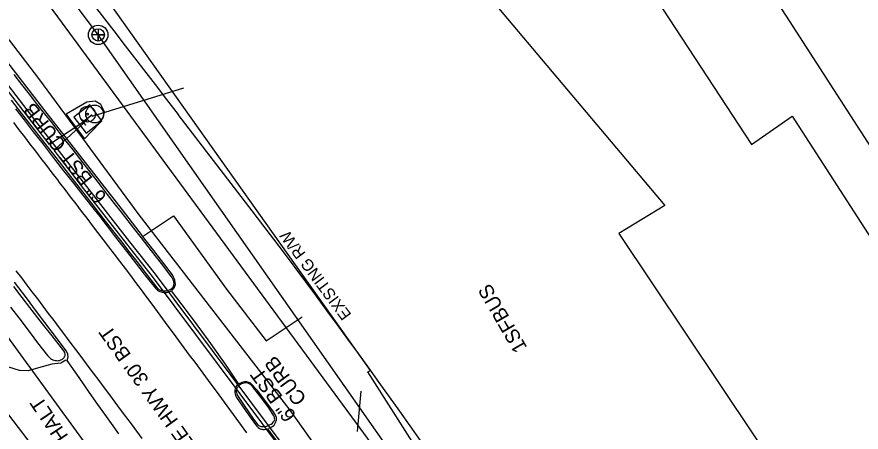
# Model space of a CAD drawing. Extents: x 472260 to 482161, y 489063 to 507124.
# Drawn here: x 474111.5 to 474345.4, y 505593.9 to 505708.9 of the extents above; entities that cross this region are included whole.
import ezdxf

# ---------------------------------------------------------------- set-up
doc = ezdxf.new("R2010")
doc.units = 0
for name, color, linetype in [('Exist Drainage Structure Manhole CELL', 7, 'Continuous'), ('Exist Roads Change in Surface', 7, 'Continuous'), ('Exist Structure Minor Drop Inlet Cogo Elevation', 7, 'Continuous'), ('Exist Structure Minor Pipes CMP 15 Inch Cogo Point CELL', 7, 'Continuous'), ('Exist Structure Minor Pipes CMP 66 Inch Cogo Point CELL', 7, 'Continuous'), ('Exist Utilities Water Meter CELL', 7, 'Continuous'), ('Prop Drainage Structure Box Number Symbol CELL', 7, 'Continuous'), ('Prop Drainage Structure Catch Basin Convert From Junction Box Label', 7, 'Continuous'), ('Prop Drainage Structure Catch Basin Grate 840 03E CELL', 7, 'Continuous'), ('Prop Drainage Structure Drop Inlet Grate 2 Narrow Slots and Sag Grates 840 24 CELL', 7, 'Continuous'), ('Prop Drainage Structure Drop Inlet Grate 2 Wide Slots and Sag Grates 840 22 Label', 7, 'Continuous'), ('Prop Drainage Structure Junction Box with Manhole TB Label', 7, 'Continuous'), ('Prop Drainage Structure Outlet Berm Ditch 850 10 CELL', 7, 'Continuous'), ('Prop Drainage Structure Pipe Collar Label', 7, 'Continuous'), ('Prop Drainage Structure Pipe CSP 60in Label', 7, 'Continuous'), ('Prop Drainage Structure Pipe RCP 18in Class III', 7, 'Continuous'), ('Prop Drainage Structure Pipe RCP 24in Class III Label', 7, 'Continuous'), ('Prop Drainage Structure Pipe Stub Out CELL', 7, 'Continuous'), ('Prop Earthen Structure Ditch Flow Line', 7, 'Continuous'), ('Prop Earthen Structure False Sump CELL', 7, 'Continuous'), ('Prop Erosion Rip Rap Class B', 7, 'Continuous'), ('Prop SS Fill Line', 7, 'Continuous')]:
    doc.layers.add(name, color=color, linetype=linetype)

msp = doc.modelspace()

# ---------------------------------------------------------------- linework, layer by layer
at = {"layer": 'Exist Drainage Structure Manhole CELL'}
msp.add_lwpolyline([(474133.98, 505705.67), (474133.98, 505702.25), (474133.98, 505703.96), (474135.7, 505703.96), (474132.27, 505703.96)], dxfattribs=at)
for radius in [2.69, 1.71]:
    msp.add_circle((474133.98, 505703.96), radius, dxfattribs=at)
at = {"layer": 'Exist Structure Minor Drop Inlet Cogo Elevation'}
msp.add_line((474176.64, 505655.2), (474156.19, 505681.9), dxfattribs=at)
for centre, radius, start, end in [((466857.69, 500090.63), 9194.05, 37.455153, 38.079327), ((472721.75, 504540.63), 1832.75, 27.59346, 37.45515), ((472721.75, 504540.63), 1732.75, 27.59346, 37.45515)]:
    msp.add_arc(centre, radius, start, end, dxfattribs=at)
at = {"layer": 'Exist Structure Minor Pipes CMP 66 Inch Cogo Point CELL'}
msp.add_lwpolyline([(474278.58, 505374.8), (474242.99, 505435.07), (474225.31, 505460.98), (474207.4, 505482.48), (474179.47, 505519.77), (474165.39, 505540.76), (474155.52, 505555.18), (474150.72, 505562.5), (474129.42, 505592.08), (474109.73, 505619.28), (474092.34, 505642.57), (474066.77, 505672.84), (474039.3, 505705.23), (474024.73, 505724.57), (473994.86, 505762.88), (473960.5, 505802.78), (473941.72, 505822.58), (473927.58, 505838.59), (473921.44, 505846.02), (473887.79, 505882.78)], dxfattribs=at)
at = {"layer": 'Exist Utilities Water Meter CELL'}
for points in [[(474381.37, 505310.5), (474291.41, 505479.61), (474133.98, 505703.96), (474005.76, 505875.11), (474005.76, 505875.11)], [(474501.91, 504874.63), (474486.82, 505012.65), (474381.37, 505310.5), (474319.34, 505287.05), (474214.67, 505460.4), (474099.38, 505611.49), (473990.81, 505760.98)]]:
    msp.add_lwpolyline(points, dxfattribs=at)
at = {"layer": 'Prop Drainage Structure Box Number Symbol CELL'}
for points in [[(474109.84, 505685.85), (474112.62, 505682.27), (474115.62, 505678.43), (474118.82, 505674.32), (474122.23, 505669.94), (474125.68, 505665.51), (474129, 505661.25), (474132.2, 505657.14), (474135.27, 505653.2), (474137.99, 505649.7), (474140.15, 505646.93), (474142.79, 505643.54), (474144.68, 505641.11), (474147.32, 505637.7), (474150.54, 505633.6), (474150.66, 505633.5), (474150.79, 505633.41), (474150.95, 505633.32), (474151.12, 505633.24), (474151.3, 505633.17), (474151.51, 505633.12), (474151.96, 505633.04), (474152.46, 505633.01), (474152.97, 505633.06), (474153.23, 505633.1), (474153.48, 505633.18), (474153.72, 505633.27), (474153.96, 505633.4), (474154.35, 505633.65), (474154.49, 505633.78), (474154.6, 505633.9), (474154.76, 505634.14), (474154.82, 505634.27), (474154.88, 505634.39), (474154.93, 505634.53), (474154.96, 505634.66), (474154.99, 505634.8), (474155, 505634.95), (474155.01, 505635.09), (474155, 505635.23), (474154.99, 505635.37), (474154.93, 505635.64), (474154.85, 505635.91), (474154.61, 505636.45), (474154.42, 505636.8), (474151.51, 505640.63), (474148.76, 505644.13), (474145.96, 505647.69), (474143.85, 505650.4), (474140.4, 505654.84), (474138.52, 505657.25), (474136.61, 505659.73), (474134.65, 505662.27), (474132.68, 505664.82), (474130.76, 505667.31), (474128.87, 505669.74), (474127.02, 505672.12), (474125.15, 505674.51), (474123.21, 505676.98), (474121.2, 505679.54), (474119.13, 505682.18), (474117.02, 505684.86), (474114.91, 505687.55), (474112.79, 505690.24), (474110.68, 505692.93)], [(474109.71, 505628.47), (474111.96, 505625.55), (474115.14, 505621.35), (474117.21, 505618.58), (474119.98, 505615.06), (474120.42, 505614.6), (474120.75, 505614.3), (474121.05, 505614.1), (474121.38, 505613.93), (474121.73, 505613.81), (474122.11, 505613.73), (474122.48, 505613.68), (474122.8, 505613.66), (474123.07, 505613.67), (474123.29, 505613.71), (474123.48, 505613.78), (474123.67, 505613.87), (474123.87, 505613.98), (474124.06, 505614.11), (474124.25, 505614.25), (474124.4, 505614.4), (474124.54, 505614.55), (474124.64, 505614.71), (474124.79, 505614.98), (474124.84, 505615.09), (474124.87, 505615.17), (474124.88, 505615.27), (474124.87, 505615.38), (474124.84, 505615.53), (474124.79, 505615.7), (474124.71, 505615.89), (474124.46, 505616.36), (474121.2, 505620.59), (474118.58, 505623.91), (474115.07, 505628.41), (474112.95, 505631.16), (474110.59, 505634.25)]]:
    msp.add_lwpolyline(points, dxfattribs=at)
msp.add_lwpolyline([(474182.89, 505597.45), (474182.88, 505597.63), (474182.85, 505597.8), (474182.81, 505597.98), (474182.75, 505598.17), (474182.64, 505598.41), (474181.25, 505600.61), (474179.19, 505603.42), (474177.04, 505606.15), (474176.29, 505606.97), (474176.05, 505607.16), (474175.85, 505607.27), (474175.64, 505607.37), (474175.41, 505607.44), (474175.17, 505607.49), (474174.93, 505607.52), (474174.71, 505607.53), (474174.5, 505607.52), (474174.31, 505607.47), (474173.98, 505607.36), (474173.69, 505607.24), (474173.41, 505607.07), (474173.1, 505606.85), (474172.94, 505606.71), (474172.8, 505606.57), (474172.67, 505606.42), (474172.56, 505606.27), (474172.47, 505606.11), (474172.39, 505605.95), (474172.33, 505605.78), (474172.29, 505605.62), (474172.25, 505605.29), (474172.25, 505605.14), (474172.26, 505605), (474172.28, 505604.85), (474172.38, 505604.5), (474172.46, 505604.3), (474172.6, 505604), (474174.41, 505601.2), (474177.06, 505597.43), (474177.98, 505596.22), (474178.26, 505595.91), (474178.47, 505595.72), (474178.68, 505595.58), (474178.88, 505595.47), (474179.07, 505595.42), (474179.27, 505595.39), (474179.5, 505595.38), (474180.06, 505595.4), (474180.36, 505595.45), (474180.65, 505595.51), (474180.94, 505595.6), (474181.47, 505595.84), (474181.91, 505596.1), (474182.26, 505596.38), (474182.54, 505596.67), (474182.66, 505596.81), (474182.76, 505596.96), (474182.84, 505597.12), (474182.88, 505597.28)], close=True, dxfattribs=at)
at = {"layer": 'Prop Drainage Structure Catch Basin Convert From Junction Box Label'}
for p, q in [((474131.14, 505680.59), (474120.5, 505673.56)), ((474121.76, 505671.96), (474131.14, 505680.59)), ((474187.37, 505587.41), (474149.83, 505637.6)), ((474186.54, 505586.84), (474149.05, 505636.98))]:
    msp.add_line(p, q, dxfattribs=at)
for points in [[(474119.31, 505676.67), (474117.37, 505679.17), (474102.95, 505697.84), (474097.1, 505705.53)], [(474120.5, 505673.56), (474116.58, 505678.56), (474102.16, 505697.23), (474096.31, 505704.92)], [(474149.83, 505637.6), (474142.74, 505646.62), (474130.8, 505661.93), (474119.31, 505676.67)], [(474149.05, 505636.98), (474141.95, 505646), (474130.01, 505661.32), (474121.76, 505671.96)]]:
    msp.add_lwpolyline(points, dxfattribs=at)
at = {"layer": 'Prop Drainage Structure Catch Basin Grate 840 03E CELL'}
msp.add_line((474132.34, 505681.43), (474157.72, 505689.29), dxfattribs=at)
at = {"layer": 'Prop Drainage Structure Drop Inlet Grate 2 Narrow Slots and Sag Grates 840 24 CELL'}
for points in [[(474175.13, 505593.63), (474173.67, 505595.66), (474172.22, 505597.7), (474170.77, 505599.73), (474169.74, 505601.16), (474168.26, 505603.17), (474166.77, 505605.18), (474165.28, 505607.19), (474163.8, 505609.19), (474162.31, 505611.2), (474160.82, 505613.21), (474159.33, 505615.22), (474157.85, 505617.23), (474156.36, 505619.24), (474154.87, 505621.25), (474153.38, 505623.26), (474151.9, 505625.26), (474150.41, 505627.27), (474148.92, 505629.28), (474147.44, 505631.29), (474145.95, 505633.3), (474144.46, 505635.31), (474143.03, 505637.23), (474141.52, 505639.22), (474140, 505641.21), (474138.48, 505643.19), (474136.96, 505645.18), (474135.45, 505647.16), (474133.93, 505649.15), (474132.41, 505651.14), (474130.89, 505653.12), (474129.38, 505655.11), (474127.86, 505657.09), (474126.34, 505659.08), (474124.82, 505661.07), (474123.3, 505663.05), (474122.76, 505663.76), (474121.24, 505665.74), (474119.72, 505667.73), (474118.2, 505669.71), (474116.68, 505671.69), (474115.15, 505673.68), (474113.63, 505675.66), (474112.11, 505677.64), (474110.59, 505679.63)], [(474111.19, 505638.6), (474112.71, 505636.61), (474114.22, 505634.62), (474115.64, 505632.75), (474117.14, 505630.76), (474118.65, 505628.76), (474120.15, 505626.76), (474121.66, 505624.77), (474123.16, 505622.77), (474124.66, 505620.78), (474126.17, 505618.78), (474127.67, 505616.79), (474129.18, 505614.79), (474130.68, 505612.79), (474131.14, 505612.18), (474132.64, 505610.18), (474134.13, 505608.17), (474135.62, 505606.17), (474137.11, 505604.16), (474138.6, 505602.16), (474140.1, 505600.15), (474141.59, 505598.15), (474143.08, 505596.14), (474144.57, 505594.14), (474146.06, 505592.13)]]:
    msp.add_lwpolyline(points, dxfattribs=at)
at = {"layer": 'Prop Drainage Structure Junction Box with Manhole TB Label'}
msp.add_lwpolyline([(474381.02, 505310.5), (474291.37, 505479.61), (474026.4, 505840.1)], dxfattribs=at)
at = {"layer": 'Prop Drainage Structure Pipe Collar Label'}
msp.add_circle((474132.99, 505682.03), 2.46, dxfattribs=at)
at = {"layer": 'Prop Drainage Structure Pipe CSP 60in Label'}
msp.add_lwpolyline([(474392.1, 505245.46), (474380.86, 505276.18), (474354.94, 505340.11), (474327.71, 505395.86), (474296.04, 505455.14), (474273.37, 505478.89), (474253.65, 505500.46), (474222.08, 505550.73), (474187.17, 505599.98), (474145.38, 505654.12), (474117.51, 505691.82), (474095.45, 505720.67), (474052.39, 505777.8), (474029.11, 505806.95), (473993.12, 505857.26), (473950.19, 505912.29)], dxfattribs=at)
at = {"layer": 'Prop Drainage Structure Pipe RCP 18in Class III'}
msp.add_lwpolyline([(474146.25, 505648.25), (474140.76, 505655.46), (474119.23, 505683), (474107.74, 505697.85), (474107.74, 505697.85), (474097.02, 505711.2), (474096.21, 505711.62), (474095.17, 505711.89), (474094.56, 505711.77), (474093.79, 505711.47)], dxfattribs=at)
at = {"layer": 'Prop Drainage Structure Pipe RCP 24in Class III Label'}
for radius in [2.18, 0.24]:
    msp.add_circle((474131.01, 505681.98), radius, dxfattribs=at)
at = {"layer": 'Prop Drainage Structure Pipe Stub Out CELL'}
for points in [[(474111.05, 505683.45), (474113.45, 505680.39), (474116, 505677.12), (474118.7, 505673.66), (474121.55, 505669.99), (474124.41, 505666.32), (474127.13, 505662.85), (474129.7, 505659.57), (474132.13, 505656.49), (474134.4, 505653.6), (474136.5, 505650.9), (474138.44, 505648.4), (474141.81, 505643.99), (474144.57, 505640.4), (474146.73, 505637.64), (474149.88, 505633.73), (474150.15, 505633.45), (474150.42, 505633.23), (474150.74, 505633), (474151.07, 505632.83), (474151.41, 505632.7), (474151.76, 505632.61), (474152.13, 505632.56), (474152.5, 505632.55), (474152.89, 505632.58), (474153.27, 505632.64), (474153.66, 505632.74), (474153.85, 505632.82), (474154.05, 505632.91), (474154.24, 505633.03), (474157.15, 505629.17), (474160.05, 505625.31), (474162.57, 505621.87), (474165.09, 505618.43), (474169.36, 505612.38), (474172.85, 505607.16), (474172.35, 505606.69), (474172.19, 505606.5), (474172.04, 505606.19), (474171.93, 505605.87), (474171.86, 505605.51), (474171.82, 505605.16), (474171.84, 505604.81), (474171.91, 505604.46), (474172.1, 505603.84), (474172.33, 505603.44), (474175.63, 505598.65), (474177.86, 505595.61), (474178.13, 505595.32), (474178.36, 505595.11), (474178.55, 505594.98), (474178.91, 505594.82), (474179.27, 505594.7), (474179.45, 505594.65), (474179.64, 505594.63), (474179.83, 505594.62), (474180.03, 505594.63), (474180.44, 505594.69), (474180.86, 505594.81), (474183.56, 505591.18)], [(474139.67, 505593.36), (474137.64, 505596.24), (474135.83, 505598.81), (474133.9, 505601.56), (474131.51, 505604.96), (474128.67, 505609.03), (474125.37, 505613.75), (474125.56, 505614.34), (474125.62, 505614.57), (474125.64, 505614.77), (474125.63, 505614.95), (474125.62, 505615.12), (474125.58, 505615.3), (474125.54, 505615.49), (474125.45, 505615.7), (474125.08, 505616.37), (474122.43, 505620.02), (474119.19, 505624.25), (474116.88, 505627.31), (474114.08, 505631.05), (474110.79, 505635.46)]]:
    msp.add_lwpolyline(points, dxfattribs=at)
at = {"layer": 'Prop Earthen Structure Ditch Flow Line'}
for points in [[(474125.02, 505613.8), (474123.59, 505612.99), (474123.59, 505612.99), (474121.14, 505612.69), (474117.47, 505611.67), (474114.56, 505610.87), (474112.21, 505610.96), (474109.19, 505611.86), (474106.68, 505613.03), (474103.52, 505615.31), (474096.18, 505628.35), (474084.47, 505647.68), (474067.79, 505674.48), (474065.12, 505679.41), (474064.33, 505682.77), (474064.11, 505685.49), (474064.33, 505686.99), (474064.78, 505688.06)], [(474125.77, 505681.04), (474130.23, 505675.18), (474134.38, 505679.47), (474135.42, 505681.19), (474135.7, 505682.64), (474134.73, 505684.68), (474133.13, 505685.6), (474130.88, 505685.28), (474125.14, 505681.97), (474125.77, 505681.04)], [(474146.51, 505648.3), (474154.87, 505653.81), (474169.53, 505633.44), (474180.51, 505619.14), (474190.54, 505625.79)], [(474154.36, 505633.15), (474155.08, 505633.88), (474155.44, 505634.76), (474155.25, 505635.99), (474154.54, 505637.45), (474149.36, 505644.17), (474146.31, 505648.17)], [(474181.25, 505594.94), (474182.06, 505595.34), (474182.75, 505595.82), (474183.16, 505596.49), (474183.41, 505597.23), (474183.37, 505597.9), (474183.07, 505598.74), (474182.35, 505599.75), (474178.15, 505605.38), (474176.14, 505607.54), (474174.92, 505607.87), (474173.82, 505607.65), (474172.95, 505607.21)], [(474205.8, 505594.07), (474206.9, 505605.19)]]:
    msp.add_lwpolyline(points, dxfattribs=at)
at = {"layer": 'Prop Erosion Rip Rap Class B'}
msp.add_line((474131.14, 505680.59), (474131.14, 505680.59), dxfattribs=at)
msp.add_lwpolyline([(474135.04, 505680.15), (474131.63, 505684.59), (474127.2, 505681.18), (474130.61, 505676.74), (474135.04, 505680.15)], dxfattribs=at)
at = {"layer": 'Prop SS Fill Line'}
for points in [[(474369.24, 505402.25), (474338.09, 505448.95), (474339.84, 505449.89), (474323.28, 505473.66), (474314.66, 505468.32), (474294.33, 505500.28), (474283.39, 505493.14), (474208.69, 505610.55), (474209.41, 505610.93), (474118.15, 505739.6), (474113.82, 505735.23), (474052.35, 505815.03), (474060.71, 505821.02), (474047.42, 505839.5), (474043.83, 505836.91), (474028.96, 505858.42), (474207.92, 505980.95)], [(474199.88, 505895.23), (474123.06, 505843.35), (474175.61, 505787.15), (474177.92, 505789.46), (474220.55, 505743.36), (474219.16, 505742.06), (474290.98, 505656.67), (474278.28, 505648.94), (474334.42, 505564.89), (474348.47, 505573.74)]]:
    msp.add_lwpolyline(points, dxfattribs=at)
msp.add_lwpolyline([(474417.46, 505524.59), (474402.91, 505587.96), (474233.04, 505851.31), (474214.79, 505838.97), (474212.97, 505842.38), (474209.94, 505840.65), (474212.23, 505837.31), (474208.1, 505834.75), (474264.72, 505748.28), (474265.91, 505748.72), (474314.97, 505673.6), (474326.24, 505681.39), (474368.17, 505616.48), (474364.83, 505614.55), (474371.37, 505604.12), (474374.66, 505606.01), (474388.97, 505583.41), (474401.3, 505521.6)], close=True, dxfattribs=at)

# ---------------------------------------------------------------- texts
at = {"layer": 'Exist Roads Change in Surface'}
msp.add_text('ASPHALT', height=4, rotation=123.9964, dxfattribs=at).set_placement((474131.83, 505583.9))
at = {"layer": 'Exist Structure Minor Pipes CMP 15 Inch Cogo Point CELL'}
msp.add_text('EXISTING R/W', height=3.2, rotation=126.7145, dxfattribs=at).set_placement((474204.28, 505626.42))
at = {"layer": 'Prop Drainage Structure Drop Inlet Grate 2 Wide Slots and Sag Grates 840 22 Label'}
msp.add_text("US19/129 BLAIRSVILLE HWY 30' BST", height=4, rotation=125.6439, dxfattribs=at).set_placement((474191.51, 505548.05))
at = {"layer": 'Prop Drainage Structure Outlet Berm Ditch 850 10 CELL'}
msp.add_text('1SFBUS', height=4, rotation=120.1656, dxfattribs=at).set_placement((474252.96, 505617.31))
at = {"layer": 'Prop Earthen Structure False Sump CELL'}
for s, rotation, p in [('6" BST CURB', 127.9095, (474136.56, 505659.17)), ('CURB', 126.2805, (474191.91, 505603.12)), ('6" BST', 126.2805, (474189.05, 505598.56))]:
    msp.add_text(s, height=4, rotation=rotation, dxfattribs=at).set_placement(p)
at = {"layer": 'Prop Erosion Rip Rap Class B'}
msp.add_text('T', height=3.42, rotation=127.5864, dxfattribs=at).set_placement((474133.19, 505680.74))

doc.saveas('drawing.dxf')
